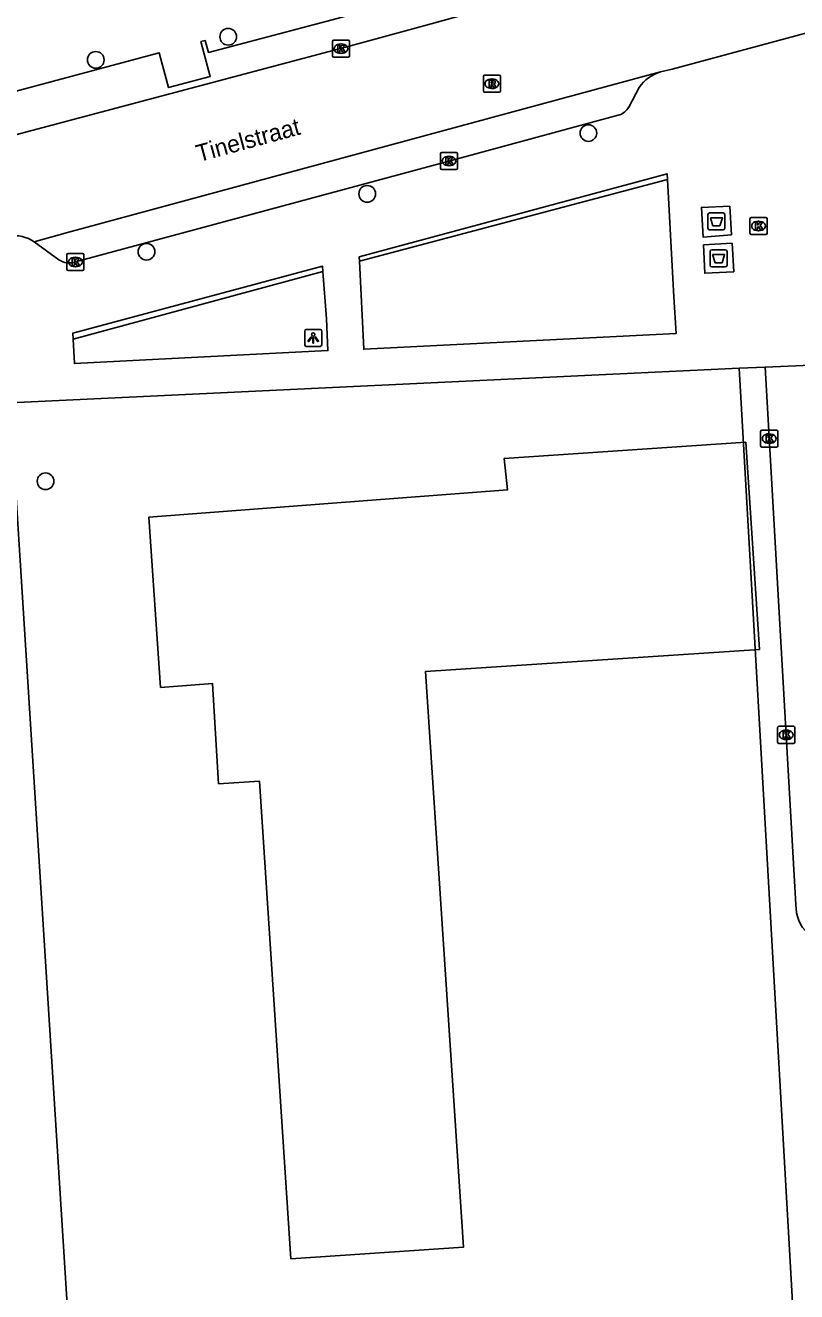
# Model space of a CAD drawing. Extents: x 159053 to 160041, y 380450 to 381422.
# Drawn here: x 159813.6 to 159858.8, y 381141.3 to 381215.4 of the extents above; entities that cross this region are included whole.
import ezdxf

# ---------------------------------------------------------------- set-up
doc = ezdxf.new("R2010")
doc.units = 0
for name, color, linetype in [('IMGEO_Afval_apart_plaats', 7, 'Continuous'), ('IMGEO_Boom', 7, 'Continuous'), ('IMGEO_Haag', 7, 'Continuous'), ('IMGEO_Kolk', 7, 'Continuous'), ('IMGEO_Lichtpunt', 7, 'Continuous'), ('IMGEO_Openbare_ruimte_label', 7, 'Continuous'), ('IMGEO_Pand_vergunning_verleend', 7, 'Continuous'), ('IMGEO_Rijbaan_lokaal_open', 7, 'Continuous'), ('IMGEO_Rioolput', 7, 'Continuous'), ('IMGEO_Voetpad_gesloten', 7, 'Continuous'), ('IMGEO_Voetpad_open', 7, 'Continuous')]:
    doc.layers.add(name, color=color, linetype=linetype)

msp = doc.modelspace()

# ---------------------------------------------------------------- linework, layer by layer
at = {"layer": 'IMGEO_Afval_apart_plaats'}
for p, q in [((159853.582, 381203.569), (159853.582, 381204.369)), ((159853.582, 381204.369), (159853.582, 381203.569)), ((159853.682, 381204.469), (159854.472, 381204.469)), ((159854.472, 381204.469), (159853.682, 381204.469)), ((159854.572, 381204.369), (159854.572, 381203.569)), ((159854.572, 381203.569), (159854.572, 381204.369)), ((159854.472, 381203.469), (159853.682, 381203.469)), ((159853.682, 381203.469), (159854.472, 381203.469)), ((159853.712, 381201.407), (159853.712, 381202.207)), ((159853.712, 381202.207), (159853.712, 381201.407)), ((159853.812, 381202.307), (159854.602, 381202.307)), ((159854.602, 381202.307), (159853.812, 381202.307)), ((159854.702, 381202.207), (159854.702, 381201.407)), ((159854.702, 381201.407), (159854.702, 381202.207)), ((159854.602, 381201.307), (159853.812, 381201.307)), ((159853.812, 381201.307), (159854.602, 381201.307))]:
    msp.add_line(p, q, dxfattribs=at)
for points in [[(159853.725, 381204.183), (159854.429, 381204.183), (159854.28, 381203.713), (159853.874, 381203.713), (159853.725, 381204.183)], [(159853.855, 381202.021), (159854.559, 381202.021), (159854.41, 381201.551), (159854.004, 381201.551), (159853.855, 381202.021)]]:
    msp.add_lwpolyline(points, dxfattribs=at)
for centre, start, end in [((159853.682, 381204.369), 90, 180), ((159853.682, 381204.369), 90, 180), ((159854.472, 381204.369), 0, 90), ((159854.472, 381204.369), 360, 90), ((159853.682, 381203.569), 180, 270), ((159853.682, 381203.569), 180, 270), ((159854.472, 381203.569), 270, 0), ((159854.472, 381203.569), 270, 0), ((159853.812, 381202.207), 90, 180), ((159853.812, 381202.207), 90, 180), ((159854.602, 381202.207), 0, 90), ((159854.602, 381202.207), 360, 90), ((159853.812, 381201.407), 180, 270), ((159853.812, 381201.407), 180, 270), ((159854.602, 381201.407), 270, 0), ((159854.602, 381201.407), 270, 0)]:
    msp.add_arc(centre, 0.1, start, end, dxfattribs=at)
at = {"layer": 'IMGEO_Boom'}
for centre in [(159825.491, 381214.781), (159817.734, 381213.426), (159846.582, 381209.141), (159833.631, 381205.579), (159820.706, 381202.192), (159814.794, 381188.749)]:
    msp.add_circle(centre, 0.489, dxfattribs=at)
at = {"layer": 'IMGEO_Haag'}
for points in [[(159833.18, 381201.635), (159851.208, 381206.425)], [(159831.041, 381201.028), (159816.409, 381197.065)]]:
    msp.add_lwpolyline(points, dxfattribs=at)
at = {"layer": 'IMGEO_Kolk'}
for p, q in [((159831.592, 381213.658), (159831.592, 381214.51)), ((159831.667, 381214.584), (159832.519, 381214.584)), ((159832.08, 381214.364), (159832.105, 381214.364)), ((159832.593, 381214.51), (159832.593, 381213.658)), ((159832.519, 381213.584), (159831.667, 381213.584)), ((159832.103, 381213.804), (159832.078, 381213.804)), ((159837.919, 381207.077), (159837.919, 381207.929)), ((159837.994, 381208.003), (159838.846, 381208.003)), ((159838.407, 381207.783), (159838.432, 381207.783)), ((159838.92, 381207.929), (159838.92, 381207.077)), ((159838.846, 381207.003), (159837.994, 381207.003)), ((159838.43, 381207.223), (159838.405, 381207.223)), ((159856.045, 381203.273), (159856.045, 381204.125)), ((159856.12, 381204.199), (159856.972, 381204.199)), ((159856.533, 381203.979), (159856.558, 381203.979)), ((159857.046, 381204.125), (159857.046, 381203.273)), ((159856.972, 381203.199), (159856.12, 381203.199)), ((159856.556, 381203.419), (159856.531, 381203.419)), ((159816.04, 381201.166), (159816.04, 381202.018)), ((159816.115, 381202.092), (159816.967, 381202.092)), ((159816.528, 381201.872), (159816.553, 381201.872)), ((159817.041, 381202.018), (159817.041, 381201.166)), ((159816.967, 381201.092), (159816.115, 381201.092)), ((159816.551, 381201.312), (159816.526, 381201.312)), ((159856.671, 381190.822), (159856.671, 381191.674)), ((159856.746, 381191.748), (159857.598, 381191.748)), ((159857.159, 381191.528), (159857.184, 381191.528)), ((159857.672, 381191.674), (159857.672, 381190.822)), ((159857.598, 381190.748), (159856.746, 381190.748)), ((159857.182, 381190.968), (159857.157, 381190.968)), ((159857.665, 381173.474), (159857.665, 381174.326)), ((159857.74, 381174.4), (159858.592, 381174.4)), ((159858.666, 381174.326), (159858.666, 381173.474)), ((159858.176, 381173.62), (159858.151, 381173.62)), ((159858.153, 381174.18), (159858.178, 381174.18)), ((159858.592, 381173.4), (159857.74, 381173.4))]:
    msp.add_line(p, q, dxfattribs=at)
for points in [[(159831.592, 381213.658), (159831.592, 381214.51)], [(159831.667, 381214.584), (159832.519, 381214.584)], [(159831.913, 381214.284), (159832.036, 381214.284), (159832.036, 381214.133), (159832.166, 381214.284), (159832.33, 381214.284), (159832.184, 381214.133), (159832.337, 381213.884), (159832.185, 381213.884), (159832.1, 381214.048), (159832.036, 381213.981), (159832.036, 381213.884), (159831.913, 381213.884), (159831.913, 381214.284)], [(159832.593, 381214.51), (159832.593, 381213.658)], [(159832.519, 381213.584), (159831.667, 381213.584)], [(159837.919, 381207.077), (159837.919, 381207.929)], [(159837.994, 381208.003), (159838.846, 381208.003)], [(159838.24, 381207.703), (159838.363, 381207.703), (159838.363, 381207.552), (159838.493, 381207.703), (159838.657, 381207.703), (159838.511, 381207.552), (159838.664, 381207.303), (159838.512, 381207.303), (159838.427, 381207.467), (159838.363, 381207.4), (159838.363, 381207.303), (159838.24, 381207.303), (159838.24, 381207.703)], [(159838.92, 381207.929), (159838.92, 381207.077)], [(159838.846, 381207.003), (159837.994, 381207.003)], [(159856.045, 381203.273), (159856.045, 381204.125)], [(159856.12, 381204.199), (159856.972, 381204.199)], [(159856.366, 381203.899), (159856.489, 381203.899), (159856.489, 381203.748), (159856.619, 381203.899), (159856.783, 381203.899), (159856.637, 381203.748), (159856.79, 381203.499), (159856.638, 381203.499), (159856.553, 381203.663), (159856.489, 381203.596), (159856.489, 381203.499), (159856.366, 381203.499), (159856.366, 381203.899)], [(159857.046, 381204.125), (159857.046, 381203.273)], [(159856.972, 381203.199), (159856.12, 381203.199)], [(159816.04, 381201.166), (159816.04, 381202.018)], [(159816.115, 381202.092), (159816.967, 381202.092)], [(159816.361, 381201.792), (159816.484, 381201.792), (159816.484, 381201.641), (159816.614, 381201.792), (159816.778, 381201.792), (159816.632, 381201.641), (159816.785, 381201.392), (159816.633, 381201.392), (159816.548, 381201.556), (159816.484, 381201.489), (159816.484, 381201.392), (159816.361, 381201.392), (159816.361, 381201.792)], [(159817.041, 381202.018), (159817.041, 381201.166)], [(159816.967, 381201.092), (159816.115, 381201.092)], [(159856.671, 381190.822), (159856.671, 381191.674)], [(159856.746, 381191.748), (159857.598, 381191.748)], [(159856.992, 381191.448), (159857.115, 381191.448), (159857.115, 381191.297), (159857.245, 381191.448), (159857.409, 381191.448), (159857.263, 381191.297), (159857.416, 381191.048), (159857.264, 381191.048), (159857.179, 381191.212), (159857.115, 381191.145), (159857.115, 381191.048), (159856.992, 381191.048), (159856.992, 381191.448)], [(159857.672, 381191.674), (159857.672, 381190.822)], [(159857.598, 381190.748), (159856.746, 381190.748)], [(159857.665, 381173.474), (159857.665, 381174.326)], [(159857.74, 381174.4), (159858.592, 381174.4)], [(159858.666, 381174.326), (159858.666, 381173.474)], [(159857.986, 381174.1), (159858.109, 381174.1), (159858.109, 381173.949), (159858.239, 381174.1), (159858.403, 381174.1), (159858.257, 381173.949), (159858.41, 381173.7), (159858.258, 381173.7), (159858.173, 381173.864), (159858.109, 381173.797), (159858.109, 381173.7), (159857.986, 381173.7), (159857.986, 381174.1)], [(159858.592, 381173.4), (159857.74, 381173.4)]]:
    msp.add_lwpolyline(points, dxfattribs=at)
for centre, start, end in [((159831.669, 381214.508), 91.55205, 178.44795), ((159831.669, 381214.508), 91.55205, 178.44795), ((159832.517, 381214.508), 1.55205, 88.44795), ((159832.517, 381214.508), 1.55205, 88.44795), ((159831.669, 381213.66), 181.55205, 268.44795), ((159831.669, 381213.66), 181.55205, 268.44795), ((159832.517, 381213.66), 271.55205, 358.44795), ((159832.517, 381213.66), 271.55205, 358.44795), ((159837.996, 381207.927), 91.55205, 178.44795), ((159837.996, 381207.927), 91.55205, 178.44795), ((159838.844, 381207.927), 1.55205, 88.44795), ((159838.844, 381207.927), 1.55205, 88.44795), ((159837.996, 381207.079), 181.55205, 268.44795), ((159837.996, 381207.079), 181.55205, 268.44795), ((159838.844, 381207.079), 271.55205, 358.44795), ((159838.844, 381207.079), 271.55205, 358.44795), ((159856.122, 381204.123), 91.55205, 178.44795), ((159856.122, 381204.123), 91.55205, 178.44795), ((159856.97, 381204.123), 1.55205, 88.44795), ((159856.97, 381204.123), 1.55205, 88.44795), ((159856.122, 381203.275), 181.55205, 268.44795), ((159856.122, 381203.275), 181.55205, 268.44795), ((159856.97, 381203.275), 271.55205, 358.44795), ((159856.97, 381203.275), 271.55205, 358.44795), ((159816.117, 381202.016), 91.55205, 178.44795), ((159816.117, 381202.016), 91.55205, 178.44795), ((159816.965, 381202.016), 1.55205, 88.44795), ((159816.965, 381202.016), 1.55205, 88.44795), ((159816.117, 381201.168), 181.55205, 268.44795), ((159816.117, 381201.168), 181.55205, 268.44795), ((159816.965, 381201.168), 271.55205, 358.44795), ((159816.965, 381201.168), 271.55205, 358.44795), ((159856.748, 381191.672), 91.55205, 178.44795), ((159856.748, 381191.672), 91.55205, 178.44795), ((159857.596, 381191.672), 1.55205, 88.44795), ((159857.596, 381191.672), 1.55205, 88.44795), ((159856.748, 381190.824), 181.55205, 268.44795), ((159856.748, 381190.824), 181.55205, 268.44795), ((159857.596, 381190.824), 271.55205, 358.44795), ((159857.596, 381190.824), 271.55205, 358.44795), ((159857.742, 381174.324), 91.55205, 178.44795), ((159857.742, 381174.324), 91.55205, 178.44795), ((159858.59, 381174.324), 1.55205, 88.44795), ((159858.59, 381174.324), 1.55205, 88.44795), ((159857.742, 381173.476), 181.55205, 268.44795), ((159857.742, 381173.476), 181.55205, 268.44795), ((159858.59, 381173.476), 271.55205, 358.44795), ((159858.59, 381173.476), 271.55205, 358.44795)]:
    msp.add_arc(centre, 0.0765, start, end, dxfattribs=at)
for centre, major_axis, ratio, start_param, end_param in [((159832.079, 381214.084), (-0.387, 0.002), 0.722429, 4.712389, 7.853982), ((159832.104, 381214.084), (-0.39, 0.002), 0.717154, 1.570796, 4.712389), ((159838.406, 381207.503), (-0.387, 0.002), 0.722429, 4.712389, 7.853982), ((159838.431, 381207.503), (-0.39, 0.002), 0.717154, 1.570796, 4.712389), ((159856.532, 381203.699), (-0.387, 0.002), 0.722429, 4.712389, 7.853982), ((159856.557, 381203.699), (-0.39, 0.002), 0.717154, 1.570796, 4.712389), ((159816.527, 381201.592), (-0.387, 0.002), 0.722429, 4.712389, 7.853982), ((159816.552, 381201.592), (-0.39, 0.002), 0.717154, 1.570796, 4.712389), ((159857.158, 381191.248), (-0.387, 0.002), 0.722429, 4.712389, 7.853982), ((159857.183, 381191.248), (-0.39, 0.002), 0.717154, 1.570796, 4.712389), ((159858.152, 381173.9), (-0.387, 0.002), 0.722429, 4.712389, 7.853982), ((159858.177, 381173.9), (-0.39, 0.002), 0.717154, 1.570796, 4.712389)]:
    msp.add_ellipse(centre, major_axis=major_axis, ratio=ratio, start_param=start_param, end_param=end_param, dxfattribs=at)
at = {"layer": 'IMGEO_Lichtpunt'}
for p, q in [((159829.971, 381197.547), (159829.971, 381196.74)), ((159829.971, 381197.547), (159829.971, 381196.74)), ((159830.873, 381197.642), (159830.065, 381197.642)), ((159830.873, 381197.642), (159830.065, 381197.642)), ((159830.967, 381196.74), (159830.967, 381197.547)), ((159830.967, 381196.74), (159830.967, 381197.547)), ((159830.065, 381196.646), (159830.873, 381196.646)), ((159830.065, 381196.646), (159830.873, 381196.646))]:
    msp.add_line(p, q, dxfattribs=at)
for points in [[(159830.345, 381197.211), (159830.384, 381197.183), (159830.196, 381196.921), (159830.158, 381196.948), (159830.345, 381197.211)], [(159830.557, 381197.183), (159830.595, 381197.21), (159830.782, 381196.948), (159830.743, 381196.92), (159830.557, 381197.183)], [(159830.447, 381197.163), (159830.494, 381197.163), (159830.494, 381196.841), (159830.447, 381196.841), (159830.447, 381197.163)]]:
    msp.add_lwpolyline(points, dxfattribs=at)
msp.add_circle((159830.47, 381197.345), 0.0994, dxfattribs=at)
for centre, start, end in [((159830.065, 381197.547), 90, 180), ((159830.065, 381197.547), 90, 180), ((159830.873, 381197.547), 0, 90), ((159830.873, 381197.547), 0, 90), ((159830.065, 381196.74), 180, 270), ((159830.065, 381196.74), 180, 270), ((159830.873, 381196.74), 270, 0), ((159830.873, 381196.74), 270, 360)]:
    msp.add_arc(centre, 0.0946, start, end, dxfattribs=at)
at = {"layer": 'IMGEO_Pand_vergunning_verleend'}
msp.add_lwpolyline([(159820.834, 381186.651), (159841.845, 381188.248), (159841.648, 381190.08), (159855.794, 381191.035), (159856.595, 381178.902), (159837.041, 381177.61), (159839.267, 381143.892), (159829.166, 381143.225), (159827.319, 381171.196), (159824.928, 381171.041), (159824.571, 381176.903), (159821.532, 381176.681), (159820.834, 381186.651)], dxfattribs=at)
at = {"layer": 'IMGEO_Rijbaan_lokaal_open'}
for points in [[(159866.619, 381223.651), (159837.379, 381215.538), (159832.644, 381214.243), (159803.39, 381206.479)], [(159860.881, 381215.415), (159860.56, 381215.329), (159859.955, 381215.172), (159851.484, 381212.886), (159850.808, 381212.718)], [(159814.135, 381202.773), (159816.075, 381203.312), (159850.808, 381212.718)], [(159856.933, 381195.432), (159860.957, 381195.608)], [(159858.737, 381163.958), (159856.933, 381195.432)]]:
    msp.add_lwpolyline(points, dxfattribs=at)
for centre, radius, start, end in [((159813.016, 381201.183), 1.944, 54.86529, 101.22241), ((159860.935, 381163.879), 2.199, 177.94096, 227.18331)]:
    msp.add_arc(centre, radius, start, end, dxfattribs=at)
at = {"layer": 'IMGEO_Rioolput'}
for p, q in [((159840.432, 381211.604), (159840.432, 381212.456)), ((159840.507, 381212.53), (159841.359, 381212.53)), ((159840.92, 381212.31), (159840.945, 381212.31)), ((159841.433, 381212.456), (159841.433, 381211.604)), ((159841.359, 381211.53), (159840.507, 381211.53)), ((159840.943, 381211.75), (159840.918, 381211.75))]:
    msp.add_line(p, q, dxfattribs=at)
for points in [[(159840.432, 381211.604), (159840.432, 381212.456)], [(159840.507, 381212.53), (159841.359, 381212.53)], [(159841.021, 381212.228), (159840.769, 381212.23), (159840.769, 381211.83)], [(159840.947, 381212.149), (159840.893, 381212.149), (159840.893, 381212.068)], [(159840.893, 381212.068), (159840.945, 381212.068)], [(159841.433, 381212.456), (159841.433, 381211.604)], [(159841.359, 381211.53), (159840.507, 381211.53)], [(159840.769, 381211.83), (159840.893, 381211.83), (159840.893, 381211.992), (159840.904, 381211.992)], [(159840.951, 381211.963), (159841.022, 381211.83), (159841.162, 381211.83), (159841.097, 381211.956)]]:
    msp.add_lwpolyline(points, dxfattribs=at)
for centre, radius, start, end in [((159840.509, 381212.454), 0.0765, 91.55205, 178.44795), ((159840.509, 381212.454), 0.0765, 91.55205, 178.44795), ((159840.929, 381212.257), 0.19, 274.7715, 282.96867), ((159840.953, 381212.053), 0.0964, 77.00612, 93.18647), ((159840.967, 381212.11), 0.0378, 276.66336, 79.67722), ((159841.02, 381212.118), 0.109, 350.36119, 89.41601), ((159841.018, 381212.118), 0.112, 277.58423, 350.98172), ((159841.357, 381212.454), 0.0765, 1.55205, 88.44795), ((159841.357, 381212.454), 0.0765, 1.55205, 88.44795), ((159840.509, 381211.606), 0.0765, 181.55205, 268.44795), ((159840.509, 381211.606), 0.0765, 181.55205, 268.44795), ((159840.903, 381211.939), 0.0533, 26.02933, 88.69889), ((159841.002, 381211.903), 0.108, 29.51342, 73.79051), ((159841.357, 381211.606), 0.0765, 271.55205, 358.44795), ((159841.357, 381211.606), 0.0765, 271.55205, 358.44795)]:
    msp.add_arc(centre, radius, start, end, dxfattribs=at)
for centre, major_axis, ratio, start_param, end_param in [((159840.919, 381212.03), (-0.387, 0.002), 0.722429, 4.712389, 7.853982), ((159840.944, 381212.03), (-0.39, 0.002), 0.717154, 1.570796, 4.712389)]:
    msp.add_ellipse(centre, major_axis=major_axis, ratio=ratio, start_param=start_param, end_param=end_param, dxfattribs=at)
at = {"layer": 'IMGEO_Voetpad_gesloten'}
for points in [[(159854.872, 381204.859), (159854.956, 381203.183), (159853.302, 381203.046), (159853.199, 381204.784), (159854.872, 381204.859)], [(159855.003, 381202.695), (159855.096, 381201.019), (159853.397, 381200.931), (159853.327, 381202.591), (159855.003, 381202.695)]]:
    msp.add_lwpolyline(points, dxfattribs=at)
at = {"layer": 'IMGEO_Voetpad_open'}
for points in [[(159807.011, 381209.983), (159821.451, 381213.84), (159821.996, 381211.802), (159824.44, 381212.455), (159823.895, 381214.493), (159824.136, 381214.557), (159824.329, 381213.867), (159831.581, 381215.763), (159835.499, 381216.832), (159855.172, 381222.268), (159864.499, 381224.883)], [(159849.549, 381211.808), (159848.954, 381210.667)], [(159848.334, 381210.18), (159838.406, 381207.501), (159816.54, 381201.593)], [(159833.18, 381201.635), (159833.168, 381201.887), (159851.19, 381206.755), (159851.208, 381206.425)], [(159851.208, 381206.425), (159851.582, 381199.555), (159851.722, 381197.401), (159833.424, 381196.482), (159833.18, 381201.635)], [(159815.58, 381201.726), (159814.135, 381202.773)], [(159816.409, 381197.065), (159816.39, 381197.414), (159831.018, 381201.344), (159831.041, 381201.028)], [(159831.041, 381201.028), (159831.242, 381198.272), (159831.326, 381196.402), (159816.486, 381195.642), (159816.409, 381197.065)], [(159812.714, 381193.345), (159855.413, 381195.383)], [(159855.413, 381195.383), (159856.933, 381195.432)], [(159855.413, 381195.383), (159858.69, 381137.924)], [(159816.385, 381135.297), (159813.181, 381185.963), (159812.714, 381193.345)]]:
    msp.add_lwpolyline(points, dxfattribs=at)
for centre, radius, start, end in [((159851.455, 381210.497), 2.313, 106.23604, 145.48245), ((159848.009, 381211.232), 1.101, 287.16172, 329.13641), ((159816.188, 381202.582), 1.049, 234.6108, 289.61391)]:
    msp.add_arc(centre, radius, start, end, dxfattribs=at)

# ---------------------------------------------------------------- texts
at = {"layer": 'IMGEO_Openbare_ruimte_label'}
msp.add_text('Tinelstraat', height=1, rotation=15.24507, dxfattribs=at).set_placement((159823.765, 381207.437))

doc.saveas('drawing.dxf')
